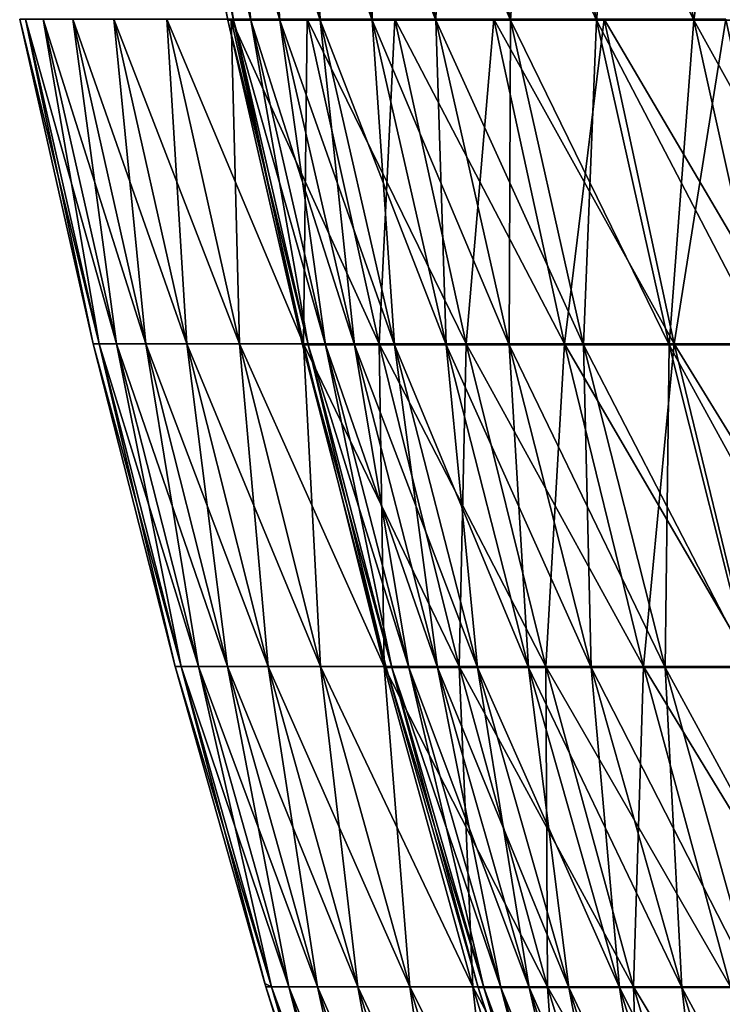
# Model space of a CAD drawing. Header units: millimetres. Extents: x -125 to 125, y -45 to 4025.
# Tile 366 of 656: x -122.26 to -115.35, y 3989.29 to 3998.98. Entities that reach past the tile are written whole.
import ezdxf

# ---------------------------------------------------------------- set-up
doc = ezdxf.new("R2010")
doc.units = ezdxf.units.MM
doc.header["$LTSCALE"] = 6.999206
for name, color, linetype in [('21', 7, 'CONTINUOUS'), ('22', 7, 'CONTINUOUS'), ('23', 7, 'CONTINUOUS'), ('24', 7, 'CONTINUOUS')]:
    doc.layers.add(name, color=color, linetype=linetype)

msp = doc.modelspace()

# ---------------------------------------------------------------- linework, layer by layer
at = {"layer": '21', "color": 7, "linetype": 'CONTINUOUS'}
for points in [[(-121.5386, 3995.7875), (-121.481, 3995.7875, 3.7428), (-122.2625, 3998.983), (-121.5386, 3995.7875)], [(-122.2625, 3998.983), (-121.481, 3995.7875, 3.7428), (-122.2045, 3998.983, 3.7651), (-122.2625, 3998.983)], [(-121.481, 3995.7875, 3.7428), (-121.3081, 3995.7875, 7.482), (-122.2045, 3998.983, 3.7651), (-121.481, 3995.7875, 3.7428)], [(-122.2045, 3998.983, 3.7651), (-121.3081, 3995.7875, 7.482), (-122.0306, 3998.983, 7.5266), (-122.2045, 3998.983, 3.7651)], [(-121.3081, 3995.7875, 7.482), (-121.0201, 3995.7875, 11.2142), (-122.0306, 3998.983, 7.5266), (-121.3081, 3995.7875, 7.482)], [(-122.0306, 3998.983, 7.5266), (-121.0201, 3995.7875, 11.2142), (-121.7409, 3998.983, 11.281), (-122.0306, 3998.983, 7.5266)], [(-121.0201, 3995.7875, 11.2142), (-120.6174, 3995.7875, 14.9357), (-121.7409, 3998.983, 11.281), (-121.0201, 3995.7875, 11.2142)], [(-121.7409, 3998.983, 11.281), (-120.6174, 3995.7875, 14.9357), (-121.3358, 3998.983, 15.0246), (-121.7409, 3998.983, 11.281)], [(-120.6174, 3995.7875, 14.9357), (-120.1002, 3995.7875, 18.643), (-121.3358, 3998.983, 15.0246), (-120.6174, 3995.7875, 14.9357)], [(-121.3358, 3998.983, 15.0246), (-120.1002, 3995.7875, 18.643), (-120.8156, 3998.983, 18.754), (-121.3358, 3998.983, 15.0246)], [(-120.1002, 3995.7875, 18.643), (-119.4692, 3995.7875, 22.3327), (-120.8156, 3998.983, 18.754), (-120.1002, 3995.7875, 18.643)], [(-120.8156, 3998.983, 18.754), (-119.4692, 3995.7875, 22.3327), (-120.1807, 3998.983, 22.4657), (-120.8156, 3998.983, 18.754)], [(-119.4692, 3995.7875, 22.3327), (-118.7248, 3995.7875, 26.0011), (-120.1807, 3998.983, 22.4657), (-119.4692, 3995.7875, 22.3327)], [(-120.1807, 3998.983, 22.4657), (-118.7248, 3995.7875, 26.0011), (-119.4319, 3998.983, 26.156), (-120.1807, 3998.983, 22.4657)], [(-118.7248, 3995.7875, 26.0011), (-117.8678, 3995.7875, 29.6449), (-119.4319, 3998.983, 26.156), (-118.7248, 3995.7875, 26.0011)], [(-119.4319, 3998.983, 26.156), (-117.8678, 3995.7875, 29.6449), (-118.5698, 3998.983, 29.8215), (-119.4319, 3998.983, 26.156)], [(-117.8678, 3995.7875, 29.6449), (-116.8989, 3995.7875, 33.2606), (-118.5698, 3998.983, 29.8215), (-117.8678, 3995.7875, 29.6449)], [(-118.5698, 3998.983, 29.8215), (-116.8989, 3995.7875, 33.2606), (-117.5952, 3998.983, 33.4587), (-118.5698, 3998.983, 29.8215)], [(-116.8989, 3995.7875, 33.2606), (-115.8192, 3995.7875, 36.8448), (-117.5952, 3998.983, 33.4587), (-116.8989, 3995.7875, 33.2606)], [(-117.5952, 3998.983, 33.4587), (-115.8192, 3995.7875, 36.8448), (-116.509, 3998.983, 37.0642), (-117.5952, 3998.983, 33.4587)], [(-115.8192, 3995.7875, 36.8448), (-114.6297, 3995.7875, 40.3939), (-116.509, 3998.983, 37.0642), (-115.8192, 3995.7875, 36.8448)], [(-116.509, 3998.983, 37.0642), (-114.6297, 3995.7875, 40.3939), (-115.3124, 3998.983, 40.6345), (-116.509, 3998.983, 37.0642)], [(-120.7312, 3992.6122), (-120.674, 3992.6122, 3.7179), (-121.5386, 3995.7875), (-120.7312, 3992.6122)], [(-121.5386, 3995.7875), (-120.674, 3992.6122, 3.7179), (-121.481, 3995.7875, 3.7428), (-121.5386, 3995.7875)], [(-120.674, 3992.6122, 3.7179), (-120.5022, 3992.6122, 7.4323), (-121.481, 3995.7875, 3.7428), (-120.674, 3992.6122, 3.7179)], [(-121.481, 3995.7875, 3.7428), (-120.5022, 3992.6122, 7.4323), (-121.3081, 3995.7875, 7.482), (-121.481, 3995.7875, 3.7428)], [(-120.5022, 3992.6122, 7.4323), (-120.2162, 3992.6122, 11.1397), (-121.3081, 3995.7875, 7.482), (-120.5022, 3992.6122, 7.4323)], [(-121.3081, 3995.7875, 7.482), (-120.2162, 3992.6122, 11.1397), (-121.0201, 3995.7875, 11.2142), (-121.3081, 3995.7875, 7.482)], [(-120.2162, 3992.6122, 11.1397), (-119.8161, 3992.6122, 14.8365), (-121.0201, 3995.7875, 11.2142), (-120.2162, 3992.6122, 11.1397)], [(-121.0201, 3995.7875, 11.2142), (-119.8161, 3992.6122, 14.8365), (-120.6174, 3995.7875, 14.9357), (-121.0201, 3995.7875, 11.2142)], [(-119.8161, 3992.6122, 14.8365), (-119.3024, 3992.6122, 18.5192), (-120.6174, 3995.7875, 14.9357), (-119.8161, 3992.6122, 14.8365)], [(-120.6174, 3995.7875, 14.9357), (-119.3024, 3992.6122, 18.5192), (-120.1002, 3995.7875, 18.643), (-120.6174, 3995.7875, 14.9357)], [(-119.3024, 3992.6122, 18.5192), (-118.6755, 3992.6122, 22.1843), (-120.1002, 3995.7875, 18.643), (-119.3024, 3992.6122, 18.5192)], [(-120.1002, 3995.7875, 18.643), (-118.6755, 3992.6122, 22.1843), (-119.4692, 3995.7875, 22.3327), (-120.1002, 3995.7875, 18.643)], [(-118.6755, 3992.6122, 22.1843), (-117.9361, 3992.6122, 25.8284), (-119.4692, 3995.7875, 22.3327), (-118.6755, 3992.6122, 22.1843)], [(-119.4692, 3995.7875, 22.3327), (-117.9361, 3992.6122, 25.8284), (-118.7248, 3995.7875, 26.0011), (-119.4692, 3995.7875, 22.3327)], [(-117.9361, 3992.6122, 25.8284), (-117.0848, 3992.6122, 29.448), (-118.7248, 3995.7875, 26.0011), (-117.9361, 3992.6122, 25.8284)], [(-118.7248, 3995.7875, 26.0011), (-117.0848, 3992.6122, 29.448), (-117.8678, 3995.7875, 29.6449), (-118.7248, 3995.7875, 26.0011)], [(-117.0848, 3992.6122, 29.448), (-116.1224, 3992.6122, 33.0397), (-117.8678, 3995.7875, 29.6449), (-117.0848, 3992.6122, 29.448)], [(-117.8678, 3995.7875, 29.6449), (-116.1224, 3992.6122, 33.0397), (-116.8989, 3995.7875, 33.2606), (-117.8678, 3995.7875, 29.6449)], [(-116.1224, 3992.6122, 33.0397), (-115.0499, 3992.6122, 36.6), (-116.8989, 3995.7875, 33.2606), (-116.1224, 3992.6122, 33.0397)], [(-116.8989, 3995.7875, 33.2606), (-115.0499, 3992.6122, 36.6), (-115.8192, 3995.7875, 36.8448), (-116.8989, 3995.7875, 33.2606)], [(-115.0499, 3992.6122, 36.6), (-113.8682, 3992.6122, 40.1256), (-115.8192, 3995.7875, 36.8448), (-115.0499, 3992.6122, 36.6)], [(-115.8192, 3995.7875, 36.8448), (-113.8682, 3992.6122, 40.1256), (-114.6297, 3995.7875, 40.3939), (-115.8192, 3995.7875, 36.8448)], [(-119.8502, 3989.4904), (-119.7841, 3989.4591, 3.6905), (-120.7312, 3992.6122), (-119.8502, 3989.4904)], [(-120.7312, 3992.6122), (-119.7841, 3989.4591, 3.6905), (-120.674, 3992.6122, 3.7179), (-120.7312, 3992.6122)], [(-119.7841, 3989.4591, 3.6905), (-119.6136, 3989.4591, 7.3775), (-120.674, 3992.6122, 3.7179), (-119.7841, 3989.4591, 3.6905)], [(-120.674, 3992.6122, 3.7179), (-119.6136, 3989.4591, 7.3775), (-120.5022, 3992.6122, 7.4323), (-120.674, 3992.6122, 3.7179)], [(-119.6136, 3989.4591, 7.3775), (-119.3297, 3989.4591, 11.0575), (-120.5022, 3992.6122, 7.4323), (-119.6136, 3989.4591, 7.3775)], [(-120.5022, 3992.6122, 7.4323), (-119.3297, 3989.4591, 11.0575), (-120.2162, 3992.6122, 11.1397), (-120.5022, 3992.6122, 7.4323)], [(-119.3297, 3989.4591, 11.0575), (-118.9326, 3989.4591, 14.727), (-120.2162, 3992.6122, 11.1397), (-119.3297, 3989.4591, 11.0575)], [(-120.2162, 3992.6122, 11.1397), (-118.9326, 3989.4591, 14.727), (-119.8161, 3992.6122, 14.8365), (-120.2162, 3992.6122, 11.1397)], [(-118.9326, 3989.4591, 14.727), (-118.4226, 3989.4591, 18.3826), (-119.8161, 3992.6122, 14.8365), (-118.9326, 3989.4591, 14.727)], [(-119.8161, 3992.6122, 14.8365), (-118.4226, 3989.4591, 18.3826), (-119.3024, 3992.6122, 18.5192), (-119.8161, 3992.6122, 14.8365)], [(-118.4226, 3989.4591, 18.3826), (-117.8004, 3989.4591, 22.0207), (-119.3024, 3992.6122, 18.5192), (-118.4226, 3989.4591, 18.3826)], [(-119.3024, 3992.6122, 18.5192), (-117.8004, 3989.4591, 22.0207), (-118.6755, 3992.6122, 22.1843), (-119.3024, 3992.6122, 18.5192)], [(-117.8004, 3989.4591, 22.0207), (-117.0664, 3989.4591, 25.6379), (-118.6755, 3992.6122, 22.1843), (-117.8004, 3989.4591, 22.0207)], [(-118.6755, 3992.6122, 22.1843), (-117.0664, 3989.4591, 25.6379), (-117.9361, 3992.6122, 25.8284), (-118.6755, 3992.6122, 22.1843)], [(-117.0664, 3989.4591, 25.6379), (-116.2213, 3989.4591, 29.2308), (-117.9361, 3992.6122, 25.8284), (-117.0664, 3989.4591, 25.6379)], [(-117.9361, 3992.6122, 25.8284), (-116.2213, 3989.4591, 29.2308), (-117.0848, 3992.6122, 29.448), (-117.9361, 3992.6122, 25.8284)], [(-116.2213, 3989.4591, 29.2308), (-115.266, 3989.4591, 32.796), (-117.0848, 3992.6122, 29.448), (-116.2213, 3989.4591, 29.2308)], [(-117.0848, 3992.6122, 29.448), (-115.266, 3989.4591, 32.796), (-116.1224, 3992.6122, 33.0397), (-117.0848, 3992.6122, 29.448)], [(-115.266, 3989.4591, 32.796), (-114.2014, 3989.4591, 36.3301), (-116.1224, 3992.6122, 33.0397), (-115.266, 3989.4591, 32.796)], [(-116.1224, 3992.6122, 33.0397), (-114.2014, 3989.4591, 36.3301), (-115.0499, 3992.6122, 36.6), (-116.1224, 3992.6122, 33.0397)], [(-119.8409, 3989.4591), (-119.7841, 3989.4591, 3.6905), (-119.8502, 3989.4904), (-119.8409, 3989.4591)], [(-118.8794, 3986.3646), (-118.8119, 3986.3304, 3.6606), (-119.8409, 3989.4591), (-118.8794, 3986.3646)], [(-119.8409, 3989.4591), (-118.8119, 3986.3304, 3.6606), (-119.7841, 3989.4591, 3.6905), (-119.8409, 3989.4591)], [(-118.8119, 3986.3304, 3.6606), (-118.6428, 3986.3304, 7.3176), (-119.7841, 3989.4591, 3.6905), (-118.8119, 3986.3304, 3.6606)], [(-119.7841, 3989.4591, 3.6905), (-118.6428, 3986.3304, 7.3176), (-119.6136, 3989.4591, 7.3775), (-119.7841, 3989.4591, 3.6905)], [(-118.6428, 3986.3304, 7.3176), (-118.3612, 3986.3304, 10.9678), (-119.6136, 3989.4591, 7.3775), (-118.6428, 3986.3304, 7.3176)], [(-119.6136, 3989.4591, 7.3775), (-118.3612, 3986.3304, 10.9678), (-119.3297, 3989.4591, 11.0575), (-119.6136, 3989.4591, 7.3775)], [(-118.3612, 3986.3304, 10.9678), (-117.9673, 3986.3304, 14.6075), (-119.3297, 3989.4591, 11.0575), (-118.3612, 3986.3304, 10.9678)], [(-119.3297, 3989.4591, 11.0575), (-117.9673, 3986.3304, 14.6075), (-118.9326, 3989.4591, 14.727), (-119.3297, 3989.4591, 11.0575)], [(-117.9673, 3986.3304, 14.6075), (-117.4615, 3986.3304, 18.2334), (-118.9326, 3989.4591, 14.727), (-117.9673, 3986.3304, 14.6075)], [(-118.9326, 3989.4591, 14.727), (-117.4615, 3986.3304, 18.2334), (-118.4226, 3989.4591, 18.3826), (-118.9326, 3989.4591, 14.727)], [(-117.4615, 3986.3304, 18.2334), (-116.8443, 3986.3304, 21.842), (-118.4226, 3989.4591, 18.3826), (-117.4615, 3986.3304, 18.2334)], [(-118.4226, 3989.4591, 18.3826), (-116.8443, 3986.3304, 21.842), (-117.8004, 3989.4591, 22.0207), (-118.4226, 3989.4591, 18.3826)], [(-116.8443, 3986.3304, 21.842), (-116.1162, 3986.3304, 25.4298), (-117.8004, 3989.4591, 22.0207), (-116.8443, 3986.3304, 21.842)], [(-117.8004, 3989.4591, 22.0207), (-116.1162, 3986.3304, 25.4298), (-117.0664, 3989.4591, 25.6379), (-117.8004, 3989.4591, 22.0207)], [(-116.1162, 3986.3304, 25.4298), (-115.2781, 3986.3304, 28.9936), (-117.0664, 3989.4591, 25.6379), (-116.1162, 3986.3304, 25.4298)], [(-117.0664, 3989.4591, 25.6379), (-115.2781, 3986.3304, 28.9936), (-116.2213, 3989.4591, 29.2308), (-117.0664, 3989.4591, 25.6379)], [(-115.2781, 3986.3304, 28.9936), (-114.3305, 3986.3304, 32.5298), (-116.2213, 3989.4591, 29.2308), (-115.2781, 3986.3304, 28.9936)], [(-116.2213, 3989.4591, 29.2308), (-114.3305, 3986.3304, 32.5298), (-115.266, 3989.4591, 32.796), (-116.2213, 3989.4591, 29.2308)]]:
    msp.add_3dface(points, dxfattribs=at)
at = {"layer": '22', "color": 7, "linetype": 'CONTINUOUS'}
for points in [[(-121.5386, 3995.7875), (-122.2625, 3998.983), (-122.2045, 3998.983, -3.7651), (-121.5386, 3995.7875)], [(-121.481, 3995.7875, -3.7428), (-121.5386, 3995.7875), (-122.2045, 3998.983, -3.7651), (-121.481, 3995.7875, -3.7428)], [(-122.0306, 3998.983, -7.5266), (-121.481, 3995.7875, -3.7428), (-122.2045, 3998.983, -3.7651), (-122.0306, 3998.983, -7.5266)], [(-121.3081, 3995.7875, -7.482), (-121.481, 3995.7875, -3.7428), (-122.0306, 3998.983, -7.5266), (-121.3081, 3995.7875, -7.482)], [(-121.7409, 3998.983, -11.281), (-121.3081, 3995.7875, -7.482), (-122.0306, 3998.983, -7.5266), (-121.7409, 3998.983, -11.281)], [(-121.0201, 3995.7875, -11.2142), (-121.3081, 3995.7875, -7.482), (-121.7409, 3998.983, -11.281), (-121.0201, 3995.7875, -11.2142)], [(-121.3358, 3998.983, -15.0246), (-121.0201, 3995.7875, -11.2142), (-121.7409, 3998.983, -11.281), (-121.3358, 3998.983, -15.0246)], [(-120.6174, 3995.7875, -14.9357), (-121.0201, 3995.7875, -11.2142), (-121.3358, 3998.983, -15.0246), (-120.6174, 3995.7875, -14.9357)], [(-120.8156, 3998.983, -18.754), (-120.6174, 3995.7875, -14.9357), (-121.3358, 3998.983, -15.0246), (-120.8156, 3998.983, -18.754)], [(-120.1002, 3995.7875, -18.643), (-120.6174, 3995.7875, -14.9357), (-120.8156, 3998.983, -18.754), (-120.1002, 3995.7875, -18.643)], [(-120.1807, 3998.983, -22.4657), (-120.1002, 3995.7875, -18.643), (-120.8156, 3998.983, -18.754), (-120.1807, 3998.983, -22.4657)], [(-119.4692, 3995.7875, -22.3327), (-120.1002, 3995.7875, -18.643), (-120.1807, 3998.983, -22.4657), (-119.4692, 3995.7875, -22.3327)], [(-119.4319, 3998.983, -26.156), (-119.4692, 3995.7875, -22.3327), (-120.1807, 3998.983, -22.4657), (-119.4319, 3998.983, -26.156)], [(-118.7248, 3995.7875, -26.0011), (-119.4692, 3995.7875, -22.3327), (-119.4319, 3998.983, -26.156), (-118.7248, 3995.7875, -26.0011)], [(-118.5698, 3998.983, -29.8215), (-118.7248, 3995.7875, -26.0011), (-119.4319, 3998.983, -26.156), (-118.5698, 3998.983, -29.8215)], [(-117.8678, 3995.7875, -29.6449), (-118.7248, 3995.7875, -26.0011), (-118.5698, 3998.983, -29.8215), (-117.8678, 3995.7875, -29.6449)], [(-117.5952, 3998.983, -33.4587), (-117.8678, 3995.7875, -29.6449), (-118.5698, 3998.983, -29.8215), (-117.5952, 3998.983, -33.4587)], [(-116.8989, 3995.7875, -33.2606), (-117.8678, 3995.7875, -29.6449), (-117.5952, 3998.983, -33.4587), (-116.8989, 3995.7875, -33.2606)], [(-116.509, 3998.983, -37.0642), (-116.8989, 3995.7875, -33.2606), (-117.5952, 3998.983, -33.4587), (-116.509, 3998.983, -37.0642)], [(-115.8192, 3995.7875, -36.8448), (-116.8989, 3995.7875, -33.2606), (-116.509, 3998.983, -37.0642), (-115.8192, 3995.7875, -36.8448)], [(-115.3124, 3998.983, -40.6345), (-115.8192, 3995.7875, -36.8448), (-116.509, 3998.983, -37.0642), (-115.3124, 3998.983, -40.6345)], [(-114.6297, 3995.7875, -40.3939), (-115.8192, 3995.7875, -36.8448), (-115.3124, 3998.983, -40.6345), (-114.6297, 3995.7875, -40.3939)], [(-120.7312, 3992.6122), (-121.5386, 3995.7875), (-121.481, 3995.7875, -3.7428), (-120.7312, 3992.6122)], [(-120.674, 3992.6122, -3.7179), (-120.7312, 3992.6122), (-121.481, 3995.7875, -3.7428), (-120.674, 3992.6122, -3.7179)], [(-121.3081, 3995.7875, -7.482), (-120.674, 3992.6122, -3.7179), (-121.481, 3995.7875, -3.7428), (-121.3081, 3995.7875, -7.482)], [(-120.5022, 3992.6122, -7.4323), (-120.674, 3992.6122, -3.7179), (-121.3081, 3995.7875, -7.482), (-120.5022, 3992.6122, -7.4323)], [(-121.0201, 3995.7875, -11.2142), (-120.5022, 3992.6122, -7.4323), (-121.3081, 3995.7875, -7.482), (-121.0201, 3995.7875, -11.2142)], [(-120.2162, 3992.6122, -11.1397), (-120.5022, 3992.6122, -7.4323), (-121.0201, 3995.7875, -11.2142), (-120.2162, 3992.6122, -11.1397)], [(-120.6174, 3995.7875, -14.9357), (-120.2162, 3992.6122, -11.1397), (-121.0201, 3995.7875, -11.2142), (-120.6174, 3995.7875, -14.9357)], [(-119.8161, 3992.6122, -14.8365), (-120.2162, 3992.6122, -11.1397), (-120.6174, 3995.7875, -14.9357), (-119.8161, 3992.6122, -14.8365)], [(-120.1002, 3995.7875, -18.643), (-119.8161, 3992.6122, -14.8365), (-120.6174, 3995.7875, -14.9357), (-120.1002, 3995.7875, -18.643)], [(-119.3024, 3992.6122, -18.5192), (-119.8161, 3992.6122, -14.8365), (-120.1002, 3995.7875, -18.643), (-119.3024, 3992.6122, -18.5192)], [(-119.4692, 3995.7875, -22.3327), (-119.3024, 3992.6122, -18.5192), (-120.1002, 3995.7875, -18.643), (-119.4692, 3995.7875, -22.3327)], [(-118.6755, 3992.6122, -22.1843), (-119.3024, 3992.6122, -18.5192), (-119.4692, 3995.7875, -22.3327), (-118.6755, 3992.6122, -22.1843)], [(-118.7248, 3995.7875, -26.0011), (-118.6755, 3992.6122, -22.1843), (-119.4692, 3995.7875, -22.3327), (-118.7248, 3995.7875, -26.0011)], [(-117.9361, 3992.6122, -25.8284), (-118.6755, 3992.6122, -22.1843), (-118.7248, 3995.7875, -26.0011), (-117.9361, 3992.6122, -25.8284)], [(-117.8678, 3995.7875, -29.6449), (-117.9361, 3992.6122, -25.8284), (-118.7248, 3995.7875, -26.0011), (-117.8678, 3995.7875, -29.6449)], [(-117.0848, 3992.6122, -29.448), (-117.9361, 3992.6122, -25.8284), (-117.8678, 3995.7875, -29.6449), (-117.0848, 3992.6122, -29.448)], [(-116.8989, 3995.7875, -33.2606), (-117.0848, 3992.6122, -29.448), (-117.8678, 3995.7875, -29.6449), (-116.8989, 3995.7875, -33.2606)], [(-116.1224, 3992.6122, -33.0397), (-117.0848, 3992.6122, -29.448), (-116.8989, 3995.7875, -33.2606), (-116.1224, 3992.6122, -33.0397)], [(-115.8192, 3995.7875, -36.8448), (-116.1224, 3992.6122, -33.0397), (-116.8989, 3995.7875, -33.2606), (-115.8192, 3995.7875, -36.8448)], [(-115.0499, 3992.6122, -36.6), (-116.1224, 3992.6122, -33.0397), (-115.8192, 3995.7875, -36.8448), (-115.0499, 3992.6122, -36.6)], [(-114.6297, 3995.7875, -40.3939), (-115.0499, 3992.6122, -36.6), (-115.8192, 3995.7875, -36.8448), (-114.6297, 3995.7875, -40.3939)], [(-119.8502, 3989.4904), (-120.7312, 3992.6122), (-120.674, 3992.6122, -3.7179), (-119.8502, 3989.4904)], [(-119.8409, 3989.4591), (-119.8502, 3989.4904), (-120.674, 3992.6122, -3.7179), (-119.8409, 3989.4591)], [(-119.7841, 3989.4591, -3.6905), (-119.8409, 3989.4591), (-120.674, 3992.6122, -3.7179), (-119.7841, 3989.4591, -3.6905)], [(-120.5022, 3992.6122, -7.4323), (-119.7841, 3989.4591, -3.6905), (-120.674, 3992.6122, -3.7179), (-120.5022, 3992.6122, -7.4323)], [(-119.6136, 3989.4591, -7.3775), (-119.7841, 3989.4591, -3.6905), (-120.5022, 3992.6122, -7.4323), (-119.6136, 3989.4591, -7.3775)], [(-120.2162, 3992.6122, -11.1397), (-119.6136, 3989.4591, -7.3775), (-120.5022, 3992.6122, -7.4323), (-120.2162, 3992.6122, -11.1397)], [(-119.3297, 3989.4591, -11.0575), (-119.6136, 3989.4591, -7.3775), (-120.2162, 3992.6122, -11.1397), (-119.3297, 3989.4591, -11.0575)], [(-119.8161, 3992.6122, -14.8365), (-119.3297, 3989.4591, -11.0575), (-120.2162, 3992.6122, -11.1397), (-119.8161, 3992.6122, -14.8365)], [(-118.9326, 3989.4591, -14.727), (-119.3297, 3989.4591, -11.0575), (-119.8161, 3992.6122, -14.8365), (-118.9326, 3989.4591, -14.727)], [(-119.3024, 3992.6122, -18.5192), (-118.9326, 3989.4591, -14.727), (-119.8161, 3992.6122, -14.8365), (-119.3024, 3992.6122, -18.5192)], [(-118.4226, 3989.4591, -18.3826), (-118.9326, 3989.4591, -14.727), (-119.3024, 3992.6122, -18.5192), (-118.4226, 3989.4591, -18.3826)], [(-118.6755, 3992.6122, -22.1843), (-118.4226, 3989.4591, -18.3826), (-119.3024, 3992.6122, -18.5192), (-118.6755, 3992.6122, -22.1843)], [(-117.8004, 3989.4591, -22.0207), (-118.4226, 3989.4591, -18.3826), (-118.6755, 3992.6122, -22.1843), (-117.8004, 3989.4591, -22.0207)], [(-117.9361, 3992.6122, -25.8284), (-117.8004, 3989.4591, -22.0207), (-118.6755, 3992.6122, -22.1843), (-117.9361, 3992.6122, -25.8284)], [(-117.0664, 3989.4591, -25.6379), (-117.8004, 3989.4591, -22.0207), (-117.9361, 3992.6122, -25.8284), (-117.0664, 3989.4591, -25.6379)], [(-117.0848, 3992.6122, -29.448), (-117.0664, 3989.4591, -25.6379), (-117.9361, 3992.6122, -25.8284), (-117.0848, 3992.6122, -29.448)], [(-116.2213, 3989.4591, -29.2308), (-117.0664, 3989.4591, -25.6379), (-117.0848, 3992.6122, -29.448), (-116.2213, 3989.4591, -29.2308)], [(-116.1224, 3992.6122, -33.0397), (-116.2213, 3989.4591, -29.2308), (-117.0848, 3992.6122, -29.448), (-116.1224, 3992.6122, -33.0397)], [(-115.266, 3989.4591, -32.796), (-116.2213, 3989.4591, -29.2308), (-116.1224, 3992.6122, -33.0397), (-115.266, 3989.4591, -32.796)], [(-115.0499, 3992.6122, -36.6), (-115.266, 3989.4591, -32.796), (-116.1224, 3992.6122, -33.0397), (-115.0499, 3992.6122, -36.6)], [(-118.8794, 3986.3646), (-119.8409, 3989.4591), (-119.7841, 3989.4591, -3.6905), (-118.8794, 3986.3646)], [(-118.8682, 3986.3304), (-118.8794, 3986.3646), (-119.7841, 3989.4591, -3.6905), (-118.8682, 3986.3304)], [(-118.8119, 3986.3304, -3.6606), (-118.8682, 3986.3304), (-119.7841, 3989.4591, -3.6905), (-118.8119, 3986.3304, -3.6606)], [(-119.6136, 3989.4591, -7.3775), (-118.8119, 3986.3304, -3.6606), (-119.7841, 3989.4591, -3.6905), (-119.6136, 3989.4591, -7.3775)], [(-118.6428, 3986.3304, -7.3176), (-118.8119, 3986.3304, -3.6606), (-119.6136, 3989.4591, -7.3775), (-118.6428, 3986.3304, -7.3176)], [(-119.3297, 3989.4591, -11.0575), (-118.6428, 3986.3304, -7.3176), (-119.6136, 3989.4591, -7.3775), (-119.3297, 3989.4591, -11.0575)], [(-118.3612, 3986.3304, -10.9678), (-118.6428, 3986.3304, -7.3176), (-119.3297, 3989.4591, -11.0575), (-118.3612, 3986.3304, -10.9678)], [(-118.9326, 3989.4591, -14.727), (-118.3612, 3986.3304, -10.9678), (-119.3297, 3989.4591, -11.0575), (-118.9326, 3989.4591, -14.727)], [(-117.9673, 3986.3304, -14.6075), (-118.3612, 3986.3304, -10.9678), (-118.9326, 3989.4591, -14.727), (-117.9673, 3986.3304, -14.6075)], [(-118.4226, 3989.4591, -18.3826), (-117.9673, 3986.3304, -14.6075), (-118.9326, 3989.4591, -14.727), (-118.4226, 3989.4591, -18.3826)], [(-117.4615, 3986.3304, -18.2334), (-117.9673, 3986.3304, -14.6075), (-118.4226, 3989.4591, -18.3826), (-117.4615, 3986.3304, -18.2334)], [(-117.8004, 3989.4591, -22.0207), (-117.4615, 3986.3304, -18.2334), (-118.4226, 3989.4591, -18.3826), (-117.8004, 3989.4591, -22.0207)], [(-116.8443, 3986.3304, -21.842), (-117.4615, 3986.3304, -18.2334), (-117.8004, 3989.4591, -22.0207), (-116.8443, 3986.3304, -21.842)], [(-117.0664, 3989.4591, -25.6379), (-116.8443, 3986.3304, -21.842), (-117.8004, 3989.4591, -22.0207), (-117.0664, 3989.4591, -25.6379)], [(-116.1162, 3986.3304, -25.4298), (-116.8443, 3986.3304, -21.842), (-117.0664, 3989.4591, -25.6379), (-116.1162, 3986.3304, -25.4298)], [(-116.2213, 3989.4591, -29.2308), (-116.1162, 3986.3304, -25.4298), (-117.0664, 3989.4591, -25.6379), (-116.2213, 3989.4591, -29.2308)], [(-115.2781, 3986.3304, -28.9936), (-116.1162, 3986.3304, -25.4298), (-116.2213, 3989.4591, -29.2308), (-115.2781, 3986.3304, -28.9936)], [(-115.266, 3989.4591, -32.796), (-115.2781, 3986.3304, -28.9936), (-116.2213, 3989.4591, -29.2308), (-115.266, 3989.4591, -32.796)]]:
    msp.add_3dface(points, dxfattribs=at)
at = {"layer": '23', "color": 7, "linetype": 'CONTINUOUS'}
for points in [[(-120.2144, 3998.9712), (-120.1574, 3998.9712, -3.702), (-120.8654, 4002.1846), (-120.2144, 3998.9712)], [(-120.8654, 4002.1846), (-120.1574, 3998.9712, -3.702), (-120.8081, 4002.1846, -3.7221), (-120.8654, 4002.1846)], [(-120.1574, 3998.9712, -3.702), (-119.9864, 3998.9712, -7.4005), (-120.8081, 4002.1846, -3.7221), (-120.1574, 3998.9712, -3.702)], [(-120.8081, 4002.1846, -3.7221), (-119.9864, 3998.9712, -7.4005), (-120.6362, 4002.1846, -7.4406), (-120.8081, 4002.1846, -3.7221)], [(-119.9864, 3998.9712, -7.4005), (-119.7016, 3998.9712, -11.092), (-120.6362, 4002.1846, -7.4406), (-119.9864, 3998.9712, -7.4005)], [(-120.6362, 4002.1846, -7.4406), (-119.7016, 3998.9712, -11.092), (-120.3499, 4002.1846, -11.1521), (-120.6362, 4002.1846, -7.4406)], [(-119.7016, 3998.9712, -11.092), (-119.3032, 3998.9712, -14.7729), (-120.3499, 4002.1846, -11.1521), (-119.7016, 3998.9712, -11.092)], [(-120.3499, 4002.1846, -11.1521), (-119.3032, 3998.9712, -14.7729), (-119.9493, 4002.1846, -14.8529), (-120.3499, 4002.1846, -11.1521)], [(-119.3032, 3998.9712, -14.7729), (-118.7917, 3998.9712, -18.4399), (-119.9493, 4002.1846, -14.8529), (-119.3032, 3998.9712, -14.7729)], [(-119.9493, 4002.1846, -14.8529), (-118.7917, 3998.9712, -18.4399), (-119.4351, 4002.1846, -18.5398), (-119.9493, 4002.1846, -14.8529)], [(-118.7917, 3998.9712, -18.4399), (-118.1675, 3998.9712, -22.0893), (-119.4351, 4002.1846, -18.5398), (-118.7917, 3998.9712, -18.4399)], [(-119.4351, 4002.1846, -18.5398), (-118.1675, 3998.9712, -22.0893), (-118.8075, 4002.1846, -22.209), (-119.4351, 4002.1846, -18.5398)], [(-118.1675, 3998.9712, -22.0893), (-117.4312, 3998.9712, -25.7178), (-118.8075, 4002.1846, -22.209), (-118.1675, 3998.9712, -22.0893)], [(-118.8075, 4002.1846, -22.209), (-117.4312, 3998.9712, -25.7178), (-118.0672, 4002.1846, -25.8571), (-118.8075, 4002.1846, -22.209)], [(-117.4312, 3998.9712, -25.7178), (-116.5835, 3998.9712, -29.3219), (-118.0672, 4002.1846, -25.8571), (-117.4312, 3998.9712, -25.7178)], [(-118.0672, 4002.1846, -25.8571), (-116.5835, 3998.9712, -29.3219), (-117.2149, 4002.1846, -29.4807), (-118.0672, 4002.1846, -25.8571)], [(-116.5835, 3998.9712, -29.3219), (-115.6253, 3998.9712, -32.8982), (-117.2149, 4002.1846, -29.4807), (-116.5835, 3998.9712, -29.3219)], [(-117.2149, 4002.1846, -29.4807), (-115.6253, 3998.9712, -32.8982), (-116.2515, 4002.1846, -33.0764), (-117.2149, 4002.1846, -29.4807)], [(-115.6253, 3998.9712, -32.8982), (-114.5573, 3998.9712, -36.4433), (-116.2515, 4002.1846, -33.0764), (-115.6253, 3998.9712, -32.8982)], [(-116.2515, 4002.1846, -33.0764), (-114.5573, 3998.9712, -36.4433), (-115.1778, 4002.1846, -36.6407), (-116.2515, 4002.1846, -33.0764)], [(-119.4779, 3995.7762), (-119.4212, 3995.7762, -3.6793), (-120.2144, 3998.9712), (-119.4779, 3995.7762)], [(-120.2144, 3998.9712), (-119.4212, 3995.7762, -3.6793), (-120.1574, 3998.9712, -3.702), (-120.2144, 3998.9712)], [(-119.4212, 3995.7762, -3.6793), (-119.2513, 3995.7762, -7.3552), (-120.1574, 3998.9712, -3.702), (-119.4212, 3995.7762, -3.6793)], [(-120.1574, 3998.9712, -3.702), (-119.2513, 3995.7762, -7.3552), (-119.9864, 3998.9712, -7.4005), (-120.1574, 3998.9712, -3.702)], [(-119.2513, 3995.7762, -7.3552), (-118.9682, 3995.7762, -11.024), (-119.9864, 3998.9712, -7.4005), (-119.2513, 3995.7762, -7.3552)], [(-119.9864, 3998.9712, -7.4005), (-118.9682, 3995.7762, -11.024), (-119.7016, 3998.9712, -11.092), (-119.9864, 3998.9712, -7.4005)], [(-118.9682, 3995.7762, -11.024), (-118.5723, 3995.7762, -14.6824), (-119.7016, 3998.9712, -11.092), (-118.9682, 3995.7762, -11.024)], [(-119.7016, 3998.9712, -11.092), (-118.5723, 3995.7762, -14.6824), (-119.3032, 3998.9712, -14.7729), (-119.7016, 3998.9712, -11.092)], [(-118.5723, 3995.7762, -14.6824), (-118.064, 3995.7762, -18.3269), (-119.3032, 3998.9712, -14.7729), (-118.5723, 3995.7762, -14.6824)], [(-119.3032, 3998.9712, -14.7729), (-118.064, 3995.7762, -18.3269), (-118.7917, 3998.9712, -18.4399), (-119.3032, 3998.9712, -14.7729)], [(-118.064, 3995.7762, -18.3269), (-117.4436, 3995.7762, -21.954), (-118.7917, 3998.9712, -18.4399), (-118.064, 3995.7762, -18.3269)], [(-118.7917, 3998.9712, -18.4399), (-117.4436, 3995.7762, -21.954), (-118.1675, 3998.9712, -22.0893), (-118.7917, 3998.9712, -18.4399)], [(-117.4436, 3995.7762, -21.954), (-116.7118, 3995.7762, -25.5603), (-118.1675, 3998.9712, -22.0893), (-117.4436, 3995.7762, -21.954)], [(-118.1675, 3998.9712, -22.0893), (-116.7118, 3995.7762, -25.5603), (-117.4312, 3998.9712, -25.7178), (-118.1675, 3998.9712, -22.0893)], [(-116.7118, 3995.7762, -25.5603), (-115.8693, 3995.7762, -29.1423), (-117.4312, 3998.9712, -25.7178), (-116.7118, 3995.7762, -25.5603)], [(-117.4312, 3998.9712, -25.7178), (-115.8693, 3995.7762, -29.1423), (-116.5835, 3998.9712, -29.3219), (-117.4312, 3998.9712, -25.7178)], [(-115.8693, 3995.7762, -29.1423), (-114.9169, 3995.7762, -32.6967), (-116.5835, 3998.9712, -29.3219), (-115.8693, 3995.7762, -29.1423)], [(-116.5835, 3998.9712, -29.3219), (-114.9169, 3995.7762, -32.6967), (-115.6253, 3998.9712, -32.8982), (-116.5835, 3998.9712, -29.3219)], [(-114.9169, 3995.7762, -32.6967), (-113.8555, 3995.7762, -36.22), (-115.6253, 3998.9712, -32.8982), (-114.9169, 3995.7762, -32.6967)], [(-115.6253, 3998.9712, -32.8982), (-113.8555, 3995.7762, -36.22), (-114.5573, 3998.9712, -36.4433), (-115.6253, 3998.9712, -32.8982)], [(-118.6565, 3992.6021), (-118.6003, 3992.6021, -3.654), (-119.4779, 3995.7762), (-118.6565, 3992.6021)], [(-119.4779, 3995.7762), (-118.6003, 3992.6021, -3.654), (-119.4212, 3995.7762, -3.6793), (-119.4779, 3995.7762)], [(-118.6003, 3992.6021, -3.654), (-118.4315, 3992.6021, -7.3046), (-119.4212, 3995.7762, -3.6793), (-118.6003, 3992.6021, -3.654)], [(-119.4212, 3995.7762, -3.6793), (-118.4315, 3992.6021, -7.3046), (-119.2513, 3995.7762, -7.3552), (-119.4212, 3995.7762, -3.6793)], [(-118.4315, 3992.6021, -7.3046), (-118.1504, 3992.6021, -10.9482), (-119.2513, 3995.7762, -7.3552), (-118.4315, 3992.6021, -7.3046)], [(-119.2513, 3995.7762, -7.3552), (-118.1504, 3992.6021, -10.9482), (-118.9682, 3995.7762, -11.024), (-119.2513, 3995.7762, -7.3552)], [(-118.1504, 3992.6021, -10.9482), (-117.7572, 3992.6021, -14.5815), (-118.9682, 3995.7762, -11.024), (-118.1504, 3992.6021, -10.9482)], [(-118.9682, 3995.7762, -11.024), (-117.7572, 3992.6021, -14.5815), (-118.5723, 3995.7762, -14.6824), (-118.9682, 3995.7762, -11.024)], [(-117.7572, 3992.6021, -14.5815), (-117.2523, 3992.6021, -18.2009), (-118.5723, 3995.7762, -14.6824), (-117.7572, 3992.6021, -14.5815)], [(-118.5723, 3995.7762, -14.6824), (-117.2523, 3992.6021, -18.2009), (-118.064, 3995.7762, -18.3269), (-118.5723, 3995.7762, -14.6824)], [(-117.2523, 3992.6021, -18.2009), (-116.6362, 3992.6021, -21.8031), (-118.064, 3995.7762, -18.3269), (-117.2523, 3992.6021, -18.2009)], [(-118.064, 3995.7762, -18.3269), (-116.6362, 3992.6021, -21.8031), (-117.4436, 3995.7762, -21.954), (-118.064, 3995.7762, -18.3269)], [(-116.6362, 3992.6021, -21.8031), (-115.9094, 3992.6021, -25.3846), (-117.4436, 3995.7762, -21.954), (-116.6362, 3992.6021, -21.8031)], [(-117.4436, 3995.7762, -21.954), (-115.9094, 3992.6021, -25.3846), (-116.7118, 3995.7762, -25.5603), (-117.4436, 3995.7762, -21.954)], [(-115.9094, 3992.6021, -25.3846), (-115.0728, 3992.6021, -28.942), (-116.7118, 3995.7762, -25.5603), (-115.9094, 3992.6021, -25.3846)], [(-116.7118, 3995.7762, -25.5603), (-115.0728, 3992.6021, -28.942), (-115.8693, 3995.7762, -29.1423), (-116.7118, 3995.7762, -25.5603)], [(-115.0728, 3992.6021, -28.942), (-114.1269, 3992.6021, -32.4719), (-115.8693, 3995.7762, -29.1423), (-115.0728, 3992.6021, -28.942)], [(-115.8693, 3995.7762, -29.1423), (-114.1269, 3992.6021, -32.4719), (-114.9169, 3995.7762, -32.6967), (-115.8693, 3995.7762, -29.1423)], [(-117.7509, 3989.451), (-117.695, 3989.451, -3.6261), (-118.6565, 3992.6021), (-117.7509, 3989.451)], [(-118.6565, 3992.6021), (-117.695, 3989.451, -3.6261), (-118.6003, 3992.6021, -3.654), (-118.6565, 3992.6021)], [(-117.695, 3989.451, -3.6261), (-117.5275, 3989.451, -7.2488), (-118.6003, 3992.6021, -3.654), (-117.695, 3989.451, -3.6261)], [(-118.6003, 3992.6021, -3.654), (-117.5275, 3989.451, -7.2488), (-118.4315, 3992.6021, -7.3046), (-118.6003, 3992.6021, -3.654)], [(-117.5275, 3989.451, -7.2488), (-117.2486, 3989.451, -10.8647), (-118.4315, 3992.6021, -7.3046), (-117.5275, 3989.451, -7.2488)], [(-118.4315, 3992.6021, -7.3046), (-117.2486, 3989.451, -10.8647), (-118.1504, 3992.6021, -10.9482), (-118.4315, 3992.6021, -7.3046)], [(-117.2486, 3989.451, -10.8647), (-116.8584, 3989.451, -14.4702), (-118.1504, 3992.6021, -10.9482), (-117.2486, 3989.451, -10.8647)], [(-118.1504, 3992.6021, -10.9482), (-116.8584, 3989.451, -14.4702), (-117.7572, 3992.6021, -14.5815), (-118.1504, 3992.6021, -10.9482)], [(-116.8584, 3989.451, -14.4702), (-116.3573, 3989.451, -18.062), (-117.7572, 3992.6021, -14.5815), (-116.8584, 3989.451, -14.4702)], [(-117.7572, 3992.6021, -14.5815), (-116.3573, 3989.451, -18.062), (-117.2523, 3992.6021, -18.2009), (-117.7572, 3992.6021, -14.5815)], [(-116.3573, 3989.451, -18.062), (-115.7459, 3989.451, -21.6367), (-117.2523, 3992.6021, -18.2009), (-116.3573, 3989.451, -18.062)], [(-117.2523, 3992.6021, -18.2009), (-115.7459, 3989.451, -21.6367), (-116.6362, 3992.6021, -21.8031), (-117.2523, 3992.6021, -18.2009)], [(-115.7459, 3989.451, -21.6367), (-115.0247, 3989.451, -25.1908), (-116.6362, 3992.6021, -21.8031), (-115.7459, 3989.451, -21.6367)], [(-116.6362, 3992.6021, -21.8031), (-115.0247, 3989.451, -25.1908), (-115.9094, 3992.6021, -25.3846), (-116.6362, 3992.6021, -21.8031)], [(-115.0247, 3989.451, -25.1908), (-114.1944, 3989.451, -28.7211), (-115.9094, 3992.6021, -25.3846), (-115.0247, 3989.451, -25.1908)], [(-115.9094, 3992.6021, -25.3846), (-114.1944, 3989.451, -28.7211), (-115.0728, 3992.6021, -28.942), (-115.9094, 3992.6021, -25.3846)], [(-116.7728, 3986.3593), (-116.7061, 3986.3251, -3.5957), (-117.7509, 3989.451), (-116.7728, 3986.3593)], [(-117.7509, 3989.451), (-116.7061, 3986.3251, -3.5957), (-117.695, 3989.451, -3.6261), (-117.7509, 3989.451)], [(-116.7061, 3986.3251, -3.5957), (-116.5401, 3986.3251, -7.1879), (-117.695, 3989.451, -3.6261), (-116.7061, 3986.3251, -3.5957)], [(-117.695, 3989.451, -3.6261), (-116.5401, 3986.3251, -7.1879), (-117.5275, 3989.451, -7.2488), (-117.695, 3989.451, -3.6261)], [(-116.5401, 3986.3251, -7.1879), (-116.2634, 3986.3251, -10.7734), (-117.5275, 3989.451, -7.2488), (-116.5401, 3986.3251, -7.1879)], [(-117.5275, 3989.451, -7.2488), (-116.2634, 3986.3251, -10.7734), (-117.2486, 3989.451, -10.8647), (-117.5275, 3989.451, -7.2488)], [(-116.2634, 3986.3251, -10.7734), (-115.8765, 3986.3251, -14.3486), (-117.2486, 3989.451, -10.8647), (-116.2634, 3986.3251, -10.7734)], [(-117.2486, 3989.451, -10.8647), (-115.8765, 3986.3251, -14.3486), (-116.8584, 3989.451, -14.4702), (-117.2486, 3989.451, -10.8647)], [(-115.8765, 3986.3251, -14.3486), (-115.3797, 3986.3251, -17.9102), (-116.8584, 3989.451, -14.4702), (-115.8765, 3986.3251, -14.3486)], [(-116.8584, 3989.451, -14.4702), (-115.3797, 3986.3251, -17.9102), (-116.3573, 3989.451, -18.062), (-116.8584, 3989.451, -14.4702)], [(-115.3797, 3986.3251, -17.9102), (-114.7734, 3986.3251, -21.4549), (-116.3573, 3989.451, -18.062), (-115.3797, 3986.3251, -17.9102)], [(-116.3573, 3989.451, -18.062), (-114.7734, 3986.3251, -21.4549), (-115.7459, 3989.451, -21.6367), (-116.3573, 3989.451, -18.062)], [(-114.7734, 3986.3251, -21.4549), (-114.0583, 3986.3251, -24.9792), (-115.7459, 3989.451, -21.6367), (-114.7734, 3986.3251, -21.4549)], [(-115.7459, 3989.451, -21.6367), (-114.0583, 3986.3251, -24.9792), (-115.0247, 3989.451, -25.1908), (-115.7459, 3989.451, -21.6367)]]:
    msp.add_3dface(points, dxfattribs=at)
at = {"layer": '24', "color": 7, "linetype": 'CONTINUOUS'}
for points in [[(-120.2144, 3998.9712), (-120.8654, 4002.1846), (-120.8081, 4002.1846, 3.7221), (-120.2144, 3998.9712)], [(-120.1574, 3998.9712, 3.702), (-120.2144, 3998.9712), (-120.8081, 4002.1846, 3.7221), (-120.1574, 3998.9712, 3.702)], [(-120.6362, 4002.1846, 7.4406), (-120.1574, 3998.9712, 3.702), (-120.8081, 4002.1846, 3.7221), (-120.6362, 4002.1846, 7.4406)], [(-119.9864, 3998.9712, 7.4005), (-120.1574, 3998.9712, 3.702), (-120.6362, 4002.1846, 7.4406), (-119.9864, 3998.9712, 7.4005)], [(-120.3499, 4002.1846, 11.1521), (-119.9864, 3998.9712, 7.4005), (-120.6362, 4002.1846, 7.4406), (-120.3499, 4002.1846, 11.1521)], [(-119.7016, 3998.9712, 11.092), (-119.9864, 3998.9712, 7.4005), (-120.3499, 4002.1846, 11.1521), (-119.7016, 3998.9712, 11.092)], [(-119.9493, 4002.1846, 14.8529), (-119.7016, 3998.9712, 11.092), (-120.3499, 4002.1846, 11.1521), (-119.9493, 4002.1846, 14.8529)], [(-119.3032, 3998.9712, 14.7729), (-119.7016, 3998.9712, 11.092), (-119.9493, 4002.1846, 14.8529), (-119.3032, 3998.9712, 14.7729)], [(-119.4351, 4002.1846, 18.5398), (-119.3032, 3998.9712, 14.7729), (-119.9493, 4002.1846, 14.8529), (-119.4351, 4002.1846, 18.5398)], [(-118.7917, 3998.9712, 18.4399), (-119.3032, 3998.9712, 14.7729), (-119.4351, 4002.1846, 18.5398), (-118.7917, 3998.9712, 18.4399)], [(-118.8075, 4002.1846, 22.209), (-118.7917, 3998.9712, 18.4399), (-119.4351, 4002.1846, 18.5398), (-118.8075, 4002.1846, 22.209)], [(-118.1675, 3998.9712, 22.0893), (-118.7917, 3998.9712, 18.4399), (-118.8075, 4002.1846, 22.209), (-118.1675, 3998.9712, 22.0893)], [(-118.0672, 4002.1846, 25.8571), (-118.1675, 3998.9712, 22.0893), (-118.8075, 4002.1846, 22.209), (-118.0672, 4002.1846, 25.8571)], [(-117.4312, 3998.9712, 25.7178), (-118.1675, 3998.9712, 22.0893), (-118.0672, 4002.1846, 25.8571), (-117.4312, 3998.9712, 25.7178)], [(-117.2149, 4002.1846, 29.4807), (-117.4312, 3998.9712, 25.7178), (-118.0672, 4002.1846, 25.8571), (-117.2149, 4002.1846, 29.4807)], [(-116.5835, 3998.9712, 29.3219), (-117.4312, 3998.9712, 25.7178), (-117.2149, 4002.1846, 29.4807), (-116.5835, 3998.9712, 29.3219)], [(-116.2515, 4002.1846, 33.0764), (-116.5835, 3998.9712, 29.3219), (-117.2149, 4002.1846, 29.4807), (-116.2515, 4002.1846, 33.0764)], [(-115.6253, 3998.9712, 32.8982), (-116.5835, 3998.9712, 29.3219), (-116.2515, 4002.1846, 33.0764), (-115.6253, 3998.9712, 32.8982)], [(-115.1778, 4002.1846, 36.6407), (-115.6253, 3998.9712, 32.8982), (-116.2515, 4002.1846, 33.0764), (-115.1778, 4002.1846, 36.6407)], [(-114.5573, 3998.9712, 36.4433), (-115.6253, 3998.9712, 32.8982), (-115.1778, 4002.1846, 36.6407), (-114.5573, 3998.9712, 36.4433)], [(-119.4779, 3995.7762), (-120.2144, 3998.9712), (-120.1574, 3998.9712, 3.702), (-119.4779, 3995.7762)], [(-119.4212, 3995.7762, 3.6793), (-119.4779, 3995.7762), (-120.1574, 3998.9712, 3.702), (-119.4212, 3995.7762, 3.6793)], [(-119.9864, 3998.9712, 7.4005), (-119.4212, 3995.7762, 3.6793), (-120.1574, 3998.9712, 3.702), (-119.9864, 3998.9712, 7.4005)], [(-119.2513, 3995.7762, 7.3552), (-119.4212, 3995.7762, 3.6793), (-119.9864, 3998.9712, 7.4005), (-119.2513, 3995.7762, 7.3552)], [(-119.7016, 3998.9712, 11.092), (-119.2513, 3995.7762, 7.3552), (-119.9864, 3998.9712, 7.4005), (-119.7016, 3998.9712, 11.092)], [(-118.9682, 3995.7762, 11.024), (-119.2513, 3995.7762, 7.3552), (-119.7016, 3998.9712, 11.092), (-118.9682, 3995.7762, 11.024)], [(-119.3032, 3998.9712, 14.7729), (-118.9682, 3995.7762, 11.024), (-119.7016, 3998.9712, 11.092), (-119.3032, 3998.9712, 14.7729)], [(-118.5723, 3995.7762, 14.6824), (-118.9682, 3995.7762, 11.024), (-119.3032, 3998.9712, 14.7729), (-118.5723, 3995.7762, 14.6824)], [(-118.7917, 3998.9712, 18.4399), (-118.5723, 3995.7762, 14.6824), (-119.3032, 3998.9712, 14.7729), (-118.7917, 3998.9712, 18.4399)], [(-118.064, 3995.7762, 18.3269), (-118.5723, 3995.7762, 14.6824), (-118.7917, 3998.9712, 18.4399), (-118.064, 3995.7762, 18.3269)], [(-118.1675, 3998.9712, 22.0893), (-118.064, 3995.7762, 18.3269), (-118.7917, 3998.9712, 18.4399), (-118.1675, 3998.9712, 22.0893)], [(-117.4436, 3995.7762, 21.954), (-118.064, 3995.7762, 18.3269), (-118.1675, 3998.9712, 22.0893), (-117.4436, 3995.7762, 21.954)], [(-117.4312, 3998.9712, 25.7178), (-117.4436, 3995.7762, 21.954), (-118.1675, 3998.9712, 22.0893), (-117.4312, 3998.9712, 25.7178)], [(-116.7118, 3995.7762, 25.5603), (-117.4436, 3995.7762, 21.954), (-117.4312, 3998.9712, 25.7178), (-116.7118, 3995.7762, 25.5603)], [(-116.5835, 3998.9712, 29.3219), (-116.7118, 3995.7762, 25.5603), (-117.4312, 3998.9712, 25.7178), (-116.5835, 3998.9712, 29.3219)], [(-115.8693, 3995.7762, 29.1423), (-116.7118, 3995.7762, 25.5603), (-116.5835, 3998.9712, 29.3219), (-115.8693, 3995.7762, 29.1423)], [(-115.6253, 3998.9712, 32.8982), (-115.8693, 3995.7762, 29.1423), (-116.5835, 3998.9712, 29.3219), (-115.6253, 3998.9712, 32.8982)], [(-114.9169, 3995.7762, 32.6967), (-115.8693, 3995.7762, 29.1423), (-115.6253, 3998.9712, 32.8982), (-114.9169, 3995.7762, 32.6967)], [(-114.5573, 3998.9712, 36.4433), (-114.9169, 3995.7762, 32.6967), (-115.6253, 3998.9712, 32.8982), (-114.5573, 3998.9712, 36.4433)], [(-118.6565, 3992.6021), (-119.4779, 3995.7762), (-119.4212, 3995.7762, 3.6793), (-118.6565, 3992.6021)], [(-118.6003, 3992.6021, 3.654), (-118.6565, 3992.6021), (-119.4212, 3995.7762, 3.6793), (-118.6003, 3992.6021, 3.654)], [(-119.2513, 3995.7762, 7.3552), (-118.6003, 3992.6021, 3.654), (-119.4212, 3995.7762, 3.6793), (-119.2513, 3995.7762, 7.3552)], [(-118.4315, 3992.6021, 7.3046), (-118.6003, 3992.6021, 3.654), (-119.2513, 3995.7762, 7.3552), (-118.4315, 3992.6021, 7.3046)], [(-118.9682, 3995.7762, 11.024), (-118.4315, 3992.6021, 7.3046), (-119.2513, 3995.7762, 7.3552), (-118.9682, 3995.7762, 11.024)], [(-118.1504, 3992.6021, 10.9482), (-118.4315, 3992.6021, 7.3046), (-118.9682, 3995.7762, 11.024), (-118.1504, 3992.6021, 10.9482)], [(-118.5723, 3995.7762, 14.6824), (-118.1504, 3992.6021, 10.9482), (-118.9682, 3995.7762, 11.024), (-118.5723, 3995.7762, 14.6824)], [(-117.7572, 3992.6021, 14.5815), (-118.1504, 3992.6021, 10.9482), (-118.5723, 3995.7762, 14.6824), (-117.7572, 3992.6021, 14.5815)], [(-118.064, 3995.7762, 18.3269), (-117.7572, 3992.6021, 14.5815), (-118.5723, 3995.7762, 14.6824), (-118.064, 3995.7762, 18.3269)], [(-117.2523, 3992.6021, 18.2009), (-117.7572, 3992.6021, 14.5815), (-118.064, 3995.7762, 18.3269), (-117.2523, 3992.6021, 18.2009)], [(-117.4436, 3995.7762, 21.954), (-117.2523, 3992.6021, 18.2009), (-118.064, 3995.7762, 18.3269), (-117.4436, 3995.7762, 21.954)], [(-116.6362, 3992.6021, 21.8031), (-117.2523, 3992.6021, 18.2009), (-117.4436, 3995.7762, 21.954), (-116.6362, 3992.6021, 21.8031)], [(-116.7118, 3995.7762, 25.5603), (-116.6362, 3992.6021, 21.8031), (-117.4436, 3995.7762, 21.954), (-116.7118, 3995.7762, 25.5603)], [(-115.9094, 3992.6021, 25.3846), (-116.6362, 3992.6021, 21.8031), (-116.7118, 3995.7762, 25.5603), (-115.9094, 3992.6021, 25.3846)], [(-115.8693, 3995.7762, 29.1423), (-115.9094, 3992.6021, 25.3846), (-116.7118, 3995.7762, 25.5603), (-115.8693, 3995.7762, 29.1423)], [(-115.0728, 3992.6021, 28.942), (-115.9094, 3992.6021, 25.3846), (-115.8693, 3995.7762, 29.1423), (-115.0728, 3992.6021, 28.942)], [(-114.9169, 3995.7762, 32.6967), (-115.0728, 3992.6021, 28.942), (-115.8693, 3995.7762, 29.1423), (-114.9169, 3995.7762, 32.6967)], [(-117.7509, 3989.451), (-118.6565, 3992.6021), (-118.6003, 3992.6021, 3.654), (-117.7509, 3989.451)], [(-117.695, 3989.451, 3.6261), (-117.7509, 3989.451), (-118.6003, 3992.6021, 3.654), (-117.695, 3989.451, 3.6261)], [(-118.4315, 3992.6021, 7.3046), (-117.695, 3989.451, 3.6261), (-118.6003, 3992.6021, 3.654), (-118.4315, 3992.6021, 7.3046)], [(-117.5275, 3989.451, 7.2488), (-117.695, 3989.451, 3.6261), (-118.4315, 3992.6021, 7.3046), (-117.5275, 3989.451, 7.2488)], [(-118.1504, 3992.6021, 10.9482), (-117.5275, 3989.451, 7.2488), (-118.4315, 3992.6021, 7.3046), (-118.1504, 3992.6021, 10.9482)], [(-117.2486, 3989.451, 10.8647), (-117.5275, 3989.451, 7.2488), (-118.1504, 3992.6021, 10.9482), (-117.2486, 3989.451, 10.8647)], [(-117.7572, 3992.6021, 14.5815), (-117.2486, 3989.451, 10.8647), (-118.1504, 3992.6021, 10.9482), (-117.7572, 3992.6021, 14.5815)], [(-116.8584, 3989.451, 14.4702), (-117.2486, 3989.451, 10.8647), (-117.7572, 3992.6021, 14.5815), (-116.8584, 3989.451, 14.4702)], [(-117.2523, 3992.6021, 18.2009), (-116.8584, 3989.451, 14.4702), (-117.7572, 3992.6021, 14.5815), (-117.2523, 3992.6021, 18.2009)], [(-116.3573, 3989.451, 18.062), (-116.8584, 3989.451, 14.4702), (-117.2523, 3992.6021, 18.2009), (-116.3573, 3989.451, 18.062)], [(-116.6362, 3992.6021, 21.8031), (-116.3573, 3989.451, 18.062), (-117.2523, 3992.6021, 18.2009), (-116.6362, 3992.6021, 21.8031)], [(-115.7459, 3989.451, 21.6367), (-116.3573, 3989.451, 18.062), (-116.6362, 3992.6021, 21.8031), (-115.7459, 3989.451, 21.6367)], [(-115.9094, 3992.6021, 25.3846), (-115.7459, 3989.451, 21.6367), (-116.6362, 3992.6021, 21.8031), (-115.9094, 3992.6021, 25.3846)], [(-115.0247, 3989.451, 25.1908), (-115.7459, 3989.451, 21.6367), (-115.9094, 3992.6021, 25.3846), (-115.0247, 3989.451, 25.1908)], [(-115.0728, 3992.6021, 28.942), (-115.0247, 3989.451, 25.1908), (-115.9094, 3992.6021, 25.3846), (-115.0728, 3992.6021, 28.942)], [(-116.7728, 3986.3593), (-117.7509, 3989.451), (-117.695, 3989.451, 3.6261), (-116.7728, 3986.3593)], [(-116.7615, 3986.3251), (-116.7728, 3986.3593), (-117.695, 3989.451, 3.6261), (-116.7615, 3986.3251)], [(-116.7061, 3986.3251, 3.5957), (-116.7615, 3986.3251), (-117.695, 3989.451, 3.6261), (-116.7061, 3986.3251, 3.5957)], [(-117.5275, 3989.451, 7.2488), (-116.7061, 3986.3251, 3.5957), (-117.695, 3989.451, 3.6261), (-117.5275, 3989.451, 7.2488)], [(-116.5401, 3986.3251, 7.1879), (-116.7061, 3986.3251, 3.5957), (-117.5275, 3989.451, 7.2488), (-116.5401, 3986.3251, 7.1879)], [(-117.2486, 3989.451, 10.8647), (-116.5401, 3986.3251, 7.1879), (-117.5275, 3989.451, 7.2488), (-117.2486, 3989.451, 10.8647)], [(-116.2634, 3986.3251, 10.7734), (-116.5401, 3986.3251, 7.1879), (-117.2486, 3989.451, 10.8647), (-116.2634, 3986.3251, 10.7734)], [(-116.8584, 3989.451, 14.4702), (-116.2634, 3986.3251, 10.7734), (-117.2486, 3989.451, 10.8647), (-116.8584, 3989.451, 14.4702)], [(-115.8765, 3986.3251, 14.3486), (-116.2634, 3986.3251, 10.7734), (-116.8584, 3989.451, 14.4702), (-115.8765, 3986.3251, 14.3486)], [(-116.3573, 3989.451, 18.062), (-115.8765, 3986.3251, 14.3486), (-116.8584, 3989.451, 14.4702), (-116.3573, 3989.451, 18.062)], [(-115.3797, 3986.3251, 17.9102), (-115.8765, 3986.3251, 14.3486), (-116.3573, 3989.451, 18.062), (-115.3797, 3986.3251, 17.9102)], [(-115.7459, 3989.451, 21.6367), (-115.3797, 3986.3251, 17.9102), (-116.3573, 3989.451, 18.062), (-115.7459, 3989.451, 21.6367)], [(-114.7734, 3986.3251, 21.4549), (-115.3797, 3986.3251, 17.9102), (-115.7459, 3989.451, 21.6367), (-114.7734, 3986.3251, 21.4549)], [(-115.0247, 3989.451, 25.1908), (-114.7734, 3986.3251, 21.4549), (-115.7459, 3989.451, 21.6367), (-115.0247, 3989.451, 25.1908)]]:
    msp.add_3dface(points, dxfattribs=at)

doc.saveas('drawing.dxf')
